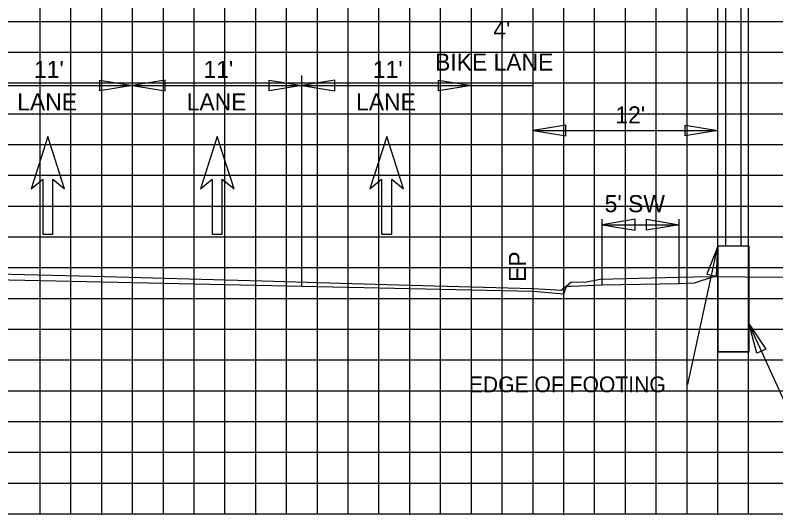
# Model space of a CAD drawing. Extents: x 2193008 to 2198143, y 1236112 to 1237864.
# Drawn here: x 2197489.09 to 2197538.47, y 1237163.05 to 1237195.51 of the extents above; entities that cross this region are included whole.
import ezdxf

# ---------------------------------------------------------------- set-up
doc = ezdxf.new("R2010")
doc.units = 0
for name, color, linetype in [('3', 7, 'Continuous'), ('60', 7, 'Continuous'), ('GSDIMS', 7, 'Continuous'), ('Level 28', 7, 'Continuous'), ('Level 55', 7, 'Continuous'), ('M-ROADS', 7, 'Continuous'), ('V7Level1', 7, 'Continuous')]:
    doc.layers.add(name, color=color, linetype=linetype)

msp = doc.modelspace()

# ---------------------------------------------------------------- linework, layer by layer
at = {"layer": '3'}
for p, q in [((2197535.207, 1237203.707), (2197535.207, 1237180.493)), ((2197536.207, 1237203.707), (2197536.207, 1237180.493)), ((2197496.707, 1237178.139), (2197496.707, 1237191.592)), ((2197507.707, 1237177.897), (2197507.707, 1237191.592)), ((2197518.707, 1237177.655), (2197518.707, 1237191.592)), ((2197522.707, 1237177.567), (2197522.707, 1237191.592)), ((2197534.707, 1237180.493), (2197534.707, 1237188.373)), ((2197527.203, 1237177.981), (2197527.203, 1237182.244)), ((2197532.203, 1237178.081), (2197532.203, 1237182.244)), ((2197532.768, 1237171.518), (2197534.707, 1237180.493)), ((2197536.731, 1237180.493), (2197534.707, 1237180.493)), ((2197534.707, 1237173.64), (2197534.707, 1237180.493)), ((2197536.731, 1237173.64), (2197536.731, 1237180.493)), ((2197539.157, 1237170.13), (2197536.731, 1237175.432)), ((2197536.731, 1237173.64), (2197534.707, 1237173.64))]:
    msp.add_line(p, q, dxfattribs=at)
at = {"layer": '60'}
for p, q in [((2197434.707, 1237163.106), (2197564.707, 1237163.106)), ((2197494.707, 1237163.046), (2197494.707, 1237163.106)), ((2197504.707, 1237163.046), (2197504.707, 1237163.106)), ((2197514.707, 1237163.046), (2197514.707, 1237163.106)), ((2197524.707, 1237163.046), (2197524.707, 1237163.106)), ((2197534.707, 1237163.046), (2197534.707, 1237163.106))]:
    msp.add_line(p, q, dxfattribs=at)
msp.add_lwpolyline([(2197472.707, 1237178.667), (2197522.707, 1237177.567), (2197524.707, 1237177.401), (2197524.873, 1237177.901), (2197525.203, 1237177.901), (2197527.203, 1237177.981), (2197532.203, 1237178.081), (2197533.203, 1237178.121), (2197534.438, 1237178.532)], dxfattribs=at)
at = {"layer": 'GSDIMS'}
for p, q in [((2197485.707, 1237190.93), (2197496.707, 1237190.93)), ((2197496.707, 1237190.93), (2197507.707, 1237190.93)), ((2197507.707, 1237190.93), (2197518.707, 1237190.93)), ((2197518.707, 1237190.93), (2197522.707, 1237190.93)), ((2197522.707, 1237188.026), (2197534.707, 1237188.026)), ((2197527.203, 1237181.897), (2197532.203, 1237181.897))]:
    msp.add_line(p, q, dxfattribs=at)
for points in [[(2197496.707, 1237190.93), (2197494.578, 1237190.583), (2197494.578, 1237191.277)], [(2197496.707, 1237190.93), (2197498.835, 1237190.583), (2197498.835, 1237191.277)], [(2197507.707, 1237190.93), (2197505.578, 1237190.583), (2197505.578, 1237191.277)], [(2197507.707, 1237190.93), (2197509.835, 1237190.583), (2197509.835, 1237191.277)], [(2197518.707, 1237190.93), (2197516.578, 1237190.583), (2197516.578, 1237191.277)], [(2197522.707, 1237188.026), (2197524.835, 1237187.679), (2197524.835, 1237188.373)], [(2197534.707, 1237188.026), (2197532.578, 1237187.679), (2197532.578, 1237188.373)], [(2197527.203, 1237181.897), (2197529.332, 1237181.55), (2197529.332, 1237182.244)], [(2197532.203, 1237181.897), (2197530.075, 1237181.55), (2197530.075, 1237182.244)], [(2197534.707, 1237180.493), (2197533.988, 1237178.681), (2197534.614, 1237178.546)], [(2197536.731, 1237175.432), (2197537.822, 1237173.817), (2197537.24, 1237173.551)]]:
    msp.add_lwpolyline(points, close=True, dxfattribs=at)
at = {"layer": 'Level 28'}
for p, q in [((2197491.207, 1237187.62), (2197490.117, 1237184.222)), ((2197492.296, 1237184.222), (2197491.207, 1237187.62)), ((2197502.207, 1237187.62), (2197501.117, 1237184.222)), ((2197503.296, 1237184.222), (2197502.207, 1237187.62)), ((2197513.207, 1237187.62), (2197512.117, 1237184.222)), ((2197514.296, 1237184.222), (2197513.207, 1237187.62)), ((2197490.117, 1237184.222), (2197490.88, 1237184.862)), ((2197490.88, 1237184.862), (2197490.88, 1237181.29)), ((2197491.533, 1237181.29), (2197491.533, 1237184.862)), ((2197491.533, 1237184.862), (2197492.296, 1237184.222)), ((2197501.117, 1237184.222), (2197501.88, 1237184.862)), ((2197501.88, 1237184.862), (2197501.88, 1237181.29)), ((2197502.533, 1237181.29), (2197502.533, 1237184.862)), ((2197502.533, 1237184.862), (2197503.296, 1237184.222)), ((2197512.117, 1237184.222), (2197512.88, 1237184.862)), ((2197512.88, 1237184.862), (2197512.88, 1237181.29)), ((2197513.533, 1237181.29), (2197513.533, 1237184.862)), ((2197513.533, 1237184.862), (2197514.296, 1237184.222)), ((2197490.88, 1237181.29), (2197491.533, 1237181.29)), ((2197501.88, 1237181.29), (2197502.533, 1237181.29)), ((2197512.88, 1237181.29), (2197513.533, 1237181.29))]:
    msp.add_line(p, q, dxfattribs=at)
at = {"layer": 'M-ROADS'}
for p, q in [((2197490.707, 1237163.106), (2197490.707, 1237223.106)), ((2197492.707, 1237163.106), (2197492.707, 1237223.106)), ((2197494.707, 1237163.106), (2197494.707, 1237223.106)), ((2197496.707, 1237163.106), (2197496.707, 1237223.106)), ((2197498.707, 1237163.106), (2197498.707, 1237223.106)), ((2197500.707, 1237163.106), (2197500.707, 1237223.106)), ((2197502.707, 1237163.106), (2197502.707, 1237223.106)), ((2197504.707, 1237163.106), (2197504.707, 1237223.106)), ((2197506.707, 1237163.106), (2197506.707, 1237223.106)), ((2197508.707, 1237163.106), (2197508.707, 1237223.106)), ((2197510.707, 1237163.106), (2197510.707, 1237223.106)), ((2197512.707, 1237163.106), (2197512.707, 1237223.106)), ((2197514.707, 1237163.106), (2197514.707, 1237223.106)), ((2197516.707, 1237163.106), (2197516.707, 1237223.106)), ((2197518.707, 1237163.106), (2197518.707, 1237223.106)), ((2197520.707, 1237163.106), (2197520.707, 1237223.106)), ((2197522.707, 1237163.106), (2197522.707, 1237223.106)), ((2197524.707, 1237163.106), (2197524.707, 1237223.106)), ((2197526.707, 1237163.106), (2197526.707, 1237223.106)), ((2197528.707, 1237163.106), (2197528.707, 1237223.106)), ((2197530.707, 1237163.106), (2197530.707, 1237223.106)), ((2197532.707, 1237163.106), (2197532.707, 1237223.106)), ((2197534.707, 1237163.106), (2197534.707, 1237223.106)), ((2197536.707, 1237163.106), (2197536.707, 1237223.106)), ((2197434.707, 1237195.106), (2197564.707, 1237195.106)), ((2197434.707, 1237193.106), (2197564.707, 1237193.106)), ((2197434.707, 1237191.106), (2197564.707, 1237191.106)), ((2197434.707, 1237189.106), (2197564.707, 1237189.106)), ((2197434.707, 1237187.106), (2197564.707, 1237187.106)), ((2197434.707, 1237185.106), (2197564.707, 1237185.106)), ((2197434.707, 1237183.106), (2197564.707, 1237183.106)), ((2197434.707, 1237181.106), (2197564.707, 1237181.106)), ((2197434.707, 1237179.106), (2197564.707, 1237179.106)), ((2197434.707, 1237177.106), (2197564.707, 1237177.106)), ((2197434.707, 1237175.106), (2197564.707, 1237175.106)), ((2197434.707, 1237173.106), (2197564.707, 1237173.106)), ((2197434.707, 1237171.106), (2197564.707, 1237171.106)), ((2197434.707, 1237169.106), (2197564.707, 1237169.106)), ((2197434.707, 1237167.106), (2197564.707, 1237167.106)), ((2197434.707, 1237165.106), (2197564.707, 1237165.106)), ((2197434.707, 1237163.106), (2197564.707, 1237163.106))]:
    msp.add_line(p, q, dxfattribs=at)
msp.add_lwpolyline([(2197487.025, 1237178.731), (2197494.115, 1237178.547), (2197498.811, 1237178.421), (2197505.126, 1237178.239), (2197510.938, 1237178.072), (2197513.964, 1237177.99), (2197522.657, 1237177.75), (2197523.496, 1237177.713), (2197524.537, 1237177.648), (2197524.833, 1237177.89), (2197525.168, 1237178.159), (2197526.171, 1237178.183), (2197527.068, 1237178.355), (2197530.4, 1237178.452), (2197534.057, 1237178.536), (2197543.817, 1237178.439)], dxfattribs=at)
at = {"layer": 'V7Level1'}
msp.add_lwpolyline([(2197534.707, 1237173.64), (2197536.731, 1237173.64), (2197536.731, 1237180.493), (2197534.707, 1237180.493)], close=True, dxfattribs=at)

# ---------------------------------------------------------------- texts
at = {"layer": 'Level 55'}
for s, height, p in [("4'", 1.1105, (2197520.13, 1237194.014)), ('BIKE LANE', 1.1105, (2197516.351, 1237191.904)), ("11'", 1.1105, (2197490.31, 1237191.43)), ("11'", 1.1105, (2197501.31, 1237191.43)), ("11'", 1.1105, (2197512.31, 1237191.43)), ('LANE', 1.1105, (2197489.221, 1237189.319)), ('LANE', 1.1105, (2197500.221, 1237189.319)), ('LANE', 1.1105, (2197511.221, 1237189.319)), ("12'", 1.1105, (2197528.054, 1237188.474)), ("5' SW", 1.1105, (2197527.36, 1237182.708)), ('EDGE OF FOOTING', 1.02464, (2197518.538, 1237171.008))]:
    msp.add_text(s, height=height, dxfattribs=at).set_placement(p)
msp.add_text('EP', height=1.1105, rotation=90, dxfattribs=at).set_placement((2197522.254, 1237178.176))

doc.saveas('drawing.dxf')
